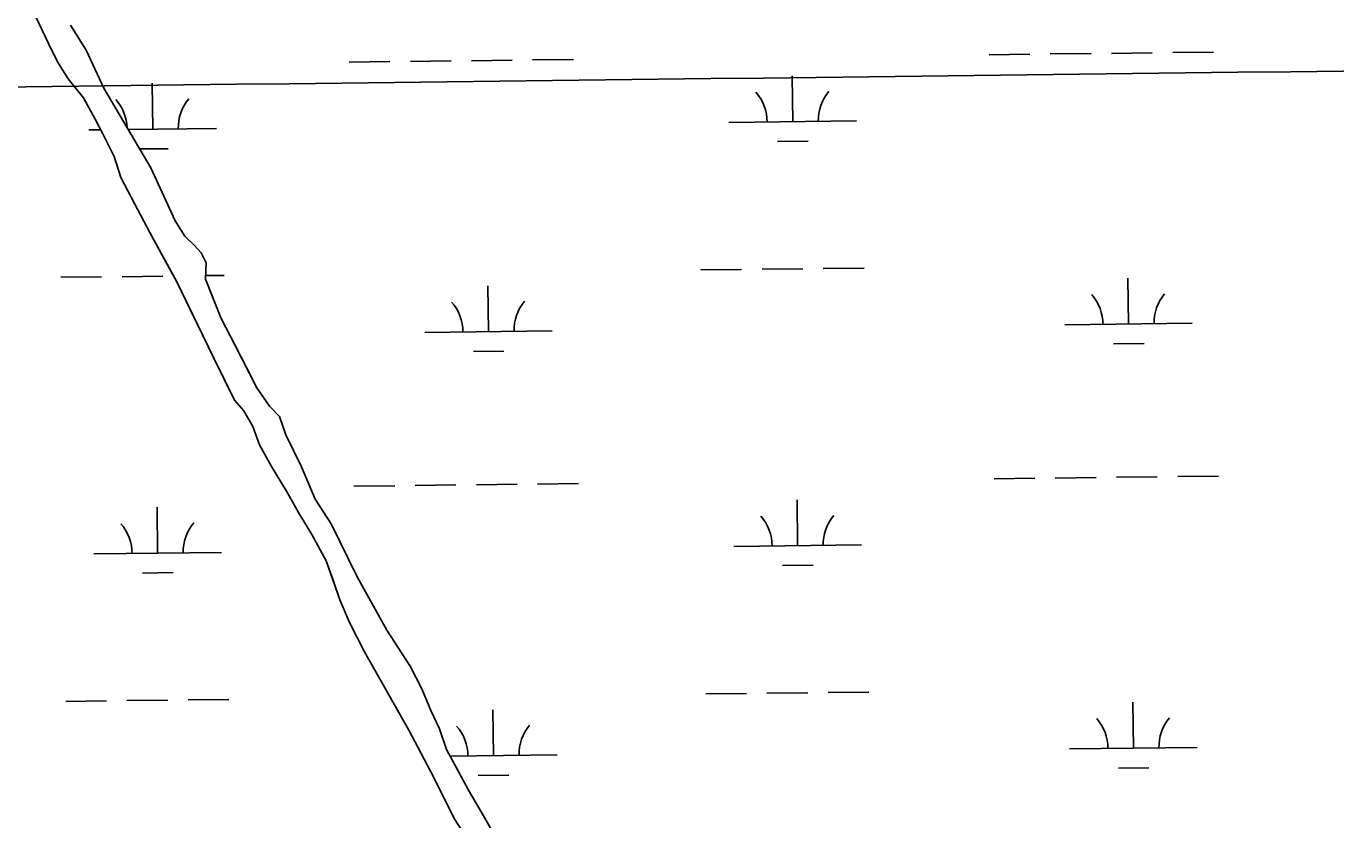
# Model space of a CAD drawing. Extents: x 3684037 to 3722149, y 433263 to 459021.
# Drawn here: x 3715979 to 3717005, y 450546 to 451169 of the extents above; entities that cross this region are included whole.
import ezdxf

# ---------------------------------------------------------------- set-up
doc = ezdxf.new("R2010")
doc.units = 0
for name, color, linetype in [('V-GRID-MAJR', 7, 'Continuous'), ('V-TOPO-SHOR', 7, 'Continuous'), ('V-WETL-SWMP', 7, 'Continuous')]:
    doc.layers.add(name, color=color, linetype=linetype)

msp = doc.modelspace()

# ---------------------------------------------------------------- linework, layer by layer
at = {"layer": 'V-GRID-MAJR'}
msp.add_spline([(3688126.8, 450798.4), (3693416.1, 450858), (3698705.4, 450918.4), (3703994.7, 450979.6), (3709284, 451041.5), (3714573.2, 451104.2), (3719862.5, 451167.7)], degree=3, dxfattribs=at)
at = {"layer": 'V-TOPO-SHOR'}
for points in [[(3716134.5, 450890.2), (3716125.7, 450908.1), (3716107.5, 450945.8), (3716096.7, 450968.1), (3716083.9, 450991.4), (3716075.5, 451006.8), (3716063.7, 451029.1), (3716052.9, 451049.9), (3716047.5, 451066.3), (3716038.6, 451084.2), (3716032.7, 451095.6), (3716023.4, 451112.4), (3716011.5, 451127.3), (3716003.1, 451140.7), (3715996.3, 451154.6), (3715985.9, 451176.4)], [(3716013.3, 451169.5), (3716025.6, 451149.7), (3716039.4, 451119.9), (3716076.3, 451057.4), (3716095.5, 451015.8), (3716102.9, 451003.9), (3716110.3, 450996.9), (3716115.7, 450990.9), (3716119.7, 450983), (3716119.1, 450970.1), (3716124.1, 450957.7), (3716131.4, 450939.4), (3716142.2, 450918.5), (3716151.6, 450900.2), (3716159.5, 450884.8), (3716169.3, 450870.4), (3716177.2, 450862.5), (3716182.1, 450848.1), (3716194.4, 450822.8), (3716205.2, 450797.5), (3716217.6, 450778.2), (3716238.2, 450736.5), (3716261.4, 450694.8), (3716279.6, 450666.5), (3716288.9, 450648.7), (3716295.8, 450631.8), (3716302.7, 450617.4), (3716308.1, 450601.1), (3716316, 450586.7), (3716325.3, 450569.3), (3716333.2, 450555.9), (3716339.1, 450546), (3716348.5, 450529.1)], [(3716333.4, 450517.2), (3716314.2, 450546.9), (3716297.9, 450579.7), (3716278.7, 450616.4), (3716243.8, 450677.9), (3716232, 450700.7), (3716224.6, 450718.6), (3716219.2, 450733.9), (3716213.8, 450749.3), (3716202.5, 450769.7), (3716192.1, 450787), (3716182.8, 450803.9), (3716171, 450823.2), (3716161.6, 450840.1), (3716156.2, 450854.5), (3716149.3, 450866.9), (3716141.9, 450875.3), (3716134.5, 450890.2)]]:
    msp.add_lwpolyline(points, dxfattribs=at)
at = {"layer": 'V-WETL-SWMP'}
for p, q in [((3716025.6, 451149.7), (3716013.3, 451169.5)), ((3716039.4, 451119.9), (3716025.6, 451149.7)), ((3716231.8, 451140.4), (3716263.8, 451140.8)), ((3716279.8, 451140.9), (3716311.7, 451141.3)), ((3716327.7, 451141.5), (3716359.7, 451141.9)), ((3716375.7, 451142.1), (3716407.7, 451142.4)), ((3716733.6, 451146.2), (3716765.6, 451146.6)), ((3716781.6, 451146.8), (3716813.6, 451147.1)), ((3716829.6, 451147.3), (3716861.6, 451147.7)), ((3716877.6, 451147.9), (3716909.6, 451148.3)), ((3716579.6, 451093.7), (3716579.2, 451129.7)), ((3716076.3, 451057.4), (3716039.4, 451119.9)), ((3716077.8, 451087.8), (3716077.3, 451123.8)), ((3716058.5, 451087.6), (3716127.8, 451088.4)), ((3716529.6, 451093.1), (3716629.6, 451094.3)), ((3716027.8, 451087.3), (3716037, 451087.4)), ((3716567.8, 451078.1), (3716591.8, 451078.4)), ((3716067.6, 451072.3), (3716089.9, 451072.5)), ((3716095.5, 451015.8), (3716076.3, 451057.4)), ((3716102.9, 451003.9), (3716095.5, 451015.8)), ((3716110.3, 450996.9), (3716102.9, 451003.9)), ((3716115.7, 450990.9), (3716110.3, 450996.9)), ((3716119.7, 450983), (3716115.7, 450990.9)), ((3716119.1, 450970.1), (3716119.7, 450983)), ((3716507.6, 450977.4), (3716539.6, 450977.8)), ((3716555.6, 450978), (3716587.6, 450978.3)), ((3716603.6, 450978.5), (3716635.6, 450978.9)), ((3716005.7, 450971.6), (3716037.7, 450971.9)), ((3716053.7, 450972.1), (3716085.7, 450972.5)), ((3716131.4, 450939.4), (3716119.1, 450970.1)), ((3716119.3, 450972.9), (3716133.7, 450973.1)), ((3716341.1, 450929), (3716340.6, 450965)), ((3716842.9, 450934.9), (3716842.5, 450970.9)), ((3716142.2, 450918.5), (3716131.4, 450939.4)), ((3716792.9, 450934.3), (3716892.9, 450935.5)), ((3716291.1, 450928.4), (3716391.1, 450929.6)), ((3716159.5, 450884.8), (3716142.2, 450918.5)), ((3716329.2, 450913.5), (3716353.2, 450913.7)), ((3716831.1, 450919.3), (3716855.1, 450919.6)), ((3716169.3, 450870.4), (3716159.5, 450884.8)), ((3716177.2, 450862.5), (3716169.3, 450870.4)), ((3716182.1, 450848.1), (3716177.2, 450862.5)), ((3716194.4, 450822.8), (3716182.1, 450848.1)), ((3716205.2, 450797.5), (3716194.4, 450822.8)), ((3716737.5, 450813.6), (3716769.5, 450813.9)), ((3716785.5, 450814.1), (3716817.5, 450814.5)), ((3716833.5, 450814.7), (3716865.5, 450815.1)), ((3716881.5, 450815.2), (3716913.5, 450815.6)), ((3716235.6, 450807.7), (3716267.6, 450808.1)), ((3716283.6, 450808.3), (3716315.6, 450808.7)), ((3716331.6, 450808.8), (3716363.6, 450809.2)), ((3716379.6, 450809.4), (3716411.6, 450809.8)), ((3716081.6, 450755.2), (3716081.2, 450791.2)), ((3716217.6, 450778.2), (3716205.2, 450797.5)), ((3716583.5, 450761), (3716583.1, 450797)), ((3716238.2, 450736.5), (3716217.6, 450778.2)), ((3716533.5, 450760.4), (3716633.5, 450761.6)), ((3716031.6, 450754.6), (3716131.6, 450755.8)), ((3716069.8, 450739.6), (3716093.8, 450739.9)), ((3716571.7, 450745.5), (3716595.7, 450745.7)), ((3716261.4, 450694.8), (3716238.2, 450736.5)), ((3716279.6, 450666.5), (3716261.4, 450694.8)), ((3716288.9, 450648.7), (3716279.6, 450666.5)), ((3716295.8, 450631.8), (3716288.9, 450648.7)), ((3716607.4, 450645.9), (3716639.4, 450646.2)), ((3716009.6, 450638.9), (3716041.6, 450639.3)), ((3716057.6, 450639.5), (3716089.6, 450639.8)), ((3716105.6, 450640), (3716137.6, 450640.4)), ((3716511.4, 450644.7), (3716543.4, 450645.1)), ((3716559.4, 450645.3), (3716591.4, 450645.7)), ((3716846.8, 450602.2), (3716846.4, 450638.2)), ((3716302.7, 450617.4), (3716295.8, 450631.8)), ((3716344.9, 450596.4), (3716344.5, 450632.4)), ((3716308.1, 450601.1), (3716302.7, 450617.4)), ((3716325.3, 450569.3), (3716308.1, 450601.1)), ((3716310.8, 450596), (3716394.9, 450597)), ((3716796.8, 450601.6), (3716896.8, 450602.8)), ((3716835, 450586.6), (3716859, 450586.9)), ((3716333.1, 450580.8), (3716357.1, 450581.1)), ((3716339.1, 450546), (3716325.3, 450569.3))]:
    msp.add_line(p, q, dxfattribs=at)
msp.add_lwpolyline([(3716333.4, 450517.2), (3716314.2, 450546.9), (3716297.9, 450579.7), (3716278.7, 450616.4), (3716243.8, 450677.9), (3716232, 450700.7), (3716224.6, 450718.6), (3716213.8, 450749.3), (3716202.5, 450769.7), (3716192.1, 450787), (3716182.8, 450803.9), (3716171, 450823.2), (3716161.6, 450840.1), (3716156.2, 450854.5), (3716149.3, 450866.9), (3716141.9, 450875.3), (3716125.7, 450908.1), (3716096.7, 450968.1), (3716075.5, 451006.8), (3716063.7, 451029.1), (3716052.9, 451049.9), (3716047.5, 451066.3), (3716038.6, 451084.2), (3716032.7, 451095.6), (3716023.4, 451112.4), (3716011.5, 451127.3), (3716003.1, 451140.7), (3715996.3, 451154.6), (3715985.9, 451176.4)], dxfattribs=at)
for centre, start, end in [((3716022.5, 451087.7), 2.015, 41.4385), ((3716133, 451089), 139.8949, 181.4385), ((3716524.4, 451093.5), 359.8949, 41.4385), ((3716634.9, 451094.8), 139.8949, 181.4385), ((3716787.7, 450934.7), 359.8949, 41.4385), ((3716898.2, 450936), 139.8949, 181.4385), ((3716285.8, 450928.9), 359.8949, 41.4385), ((3716396.3, 450930.1), 139.8949, 181.4385), ((3716528.3, 450760.9), 359.8949, 41.4385), ((3716638.7, 450762.1), 139.8949, 181.4385), ((3716026.4, 450755), 359.8949, 41.4385), ((3716136.9, 450756.3), 139.8949, 181.4385), ((3716791.6, 450602.1), 359.8949, 41.4385), ((3716902, 450603.3), 139.8949, 181.4385), ((3716289.7, 450596.2), 359.8949, 41.4385), ((3716400.2, 450597.5), 139.8949, 181.4385)]:
    msp.add_arc(centre, 35.2, start, end, dxfattribs=at)

doc.saveas('drawing.dxf')
